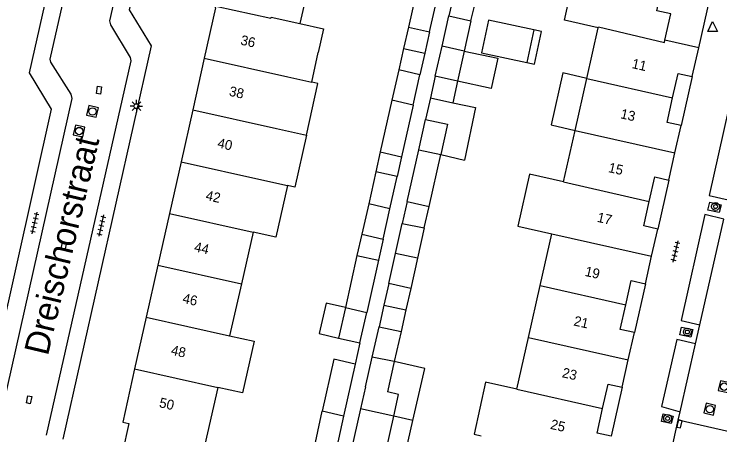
# Model space of a CAD drawing. Extents: x 128999 to 131010, y 395498 to 399007.
# Drawn here: x 129296.5 to 129368.2, y 398844 to 398886.8 of the extents above; entities that cross this region are included whole.
import ezdxf

# ---------------------------------------------------------------- set-up
doc = ezdxf.new("R2010")
doc.units = 0
for name, color, linetype in [('gg-afsc-erfafscheiding', 7, 'Continuous'), ('gg-anno-huisnummerreeks BGT', 7, 'Continuous'), ('gg-anno-openbare ruimte label', 7, 'Continuous'), ('gg-bbg-bijgebouw', 7, 'Continuous'), ('gg-bbg-gedigitaliseerde bebouwing', 7, 'Continuous'), ('gg-bbg-gedigitaliseerde bijgebouw', 7, 'Continuous'), ('gg-bbg-hoofdgebouw', 7, 'Continuous'), ('gg-bbg-luifel en loopbrug', 7, 'Continuous'), ('gg-bbg-tussenscheiding', 7, 'Continuous'), ('gg-knt-verharding', 7, 'Continuous'), ('gg-knt-verharding nz', 7, 'Continuous'), ('gt-symb-boom', 7, 'Continuous'), ('gt-symb-kolk', 7, 'Continuous'), ('gt-symb-kolk center center', 7, 'Continuous'), ('gt-symb-lichtmast', 7, 'Continuous'), ('gt-symb-rioolschacht', 7, 'Continuous'), ('gt-symb-tegel verharding', 7, 'Continuous'), ('gt-symb-waterafsluiter', 7, 'Continuous')]:
    doc.layers.add(name, color=color, linetype=linetype)

# ---------------------------------------------------------------- blocks, each defined once
blk = doc.blocks.new('gt0-WAFSL')
at = {"layer": 'gt-symb-waterafsluiter'}
for p, q in [((-0.5, -0.333), (0, 0.667)), ((0, 0.667), (0.5, -0.333)), ((0.5, -0.333), (-0.5, -0.333))]:
    blk.add_line(p, q, dxfattribs=at)
blk = doc.blocks.new('gt0-RS')
at = {"layer": 'gt-symb-rioolschacht'}
blk.add_lwpolyline([(-0.5, -0.5), (0.5, -0.5), (0.5, 0.5), (-0.5, 0.5)], close=True, dxfattribs=at)
blk.add_circle((0, 0), 0.375, dxfattribs=at)
blk = doc.blocks.new('gt0-KOLKCC')
at = {"layer": 'gt-symb-kolk center center'}
blk.add_lwpolyline([(-0.375, 0.2), (0.375, 0.2), (0.375, -0.2), (-0.375, -0.2)], close=True, dxfattribs=at)
blk = doc.blocks.new('gt0-TEG1')
at = {"layer": 'gt-symb-tegel verharding'}
for p, q in [((-1.125, 0), (1.125, 0)), ((-0.9, -0.25), (-0.9, 0.25)), ((-0.45, -0.25), (-0.45, 0.25)), ((0, -0.25), (0, 0.25)), ((0.45, -0.25), (0.45, 0.25)), ((0.9, -0.25), (0.9, 0.25))]:
    blk.add_line(p, q, dxfattribs=at)
blk = doc.blocks.new('gt0-LMAST')
at = {"layer": 'gt-symb-lichtmast'}
for p, q in [((-0.182, 0.173), (-0.447, 0.438)), ((-0.005, 0.246), (-0.005, 0.621)), ((0.172, 0.173), (0.437, 0.438)), ((-0.255, -0.004), (-0.63, -0.004)), ((-0.182, -0.181), (-0.447, -0.446)), ((-0.005, -0.254), (-0.005, -0.629)), ((0.437, -0.446), (0.172, -0.181)), ((0.245, -0.004), (0.62, -0.004))]:
    blk.add_line(p, q, dxfattribs=at)
blk.add_circle((-0.005, -0.004), 0.25, dxfattribs=at)
blk = doc.blocks.new('gt0-BOOM')
at = {"layer": 'gt-symb-boom'}
for radius in [0.4, 0.2]:
    blk.add_circle((0, 0), radius, dxfattribs=at)
blk = doc.blocks.new('gt0-KOLK')
at = {"layer": 'gt-symb-kolk'}
blk.add_lwpolyline([(0, 0), (0.375, 0), (0.375, 0.4), (-0.375, 0.4), (-0.375, 0), (0, 0)], dxfattribs=at)

msp = doc.modelspace()

# ---------------------------------------------------------------- linework, layer by layer
at = {"layer": 'gg-afsc-erfafscheiding'}
msp.add_line((129331.63, 398853.39), (129331.145, 398851.235), dxfattribs=at)
at = {"layer": 'gg-bbg-bijgebouw'}
for p, q in [((129337.252, 398888.608), (129336.56, 398885.51)), ((129338.72, 398885.02), (129339.417, 398888.121)), ((129339.989, 398883.57), (129340.68, 398886.64)), ((129340.68, 398886.64), (129342.92, 398886.14)), ((129342.92, 398886.14), (129342.23, 398883.071)), ((129336.56, 398885.51), (129338.72, 398885.02)), ((129339.3, 398880.51), (129339.989, 398883.57)), ((129342.23, 398883.071), (129341.54, 398880)), ((129335.58, 398881.15), (129334.884, 398878.06)), ((129337.74, 398880.66), (129335.58, 398881.15)), ((129337.05, 398877.57), (129337.74, 398880.66)), ((129341.54, 398880), (129339.3, 398880.51)), ((129337.621, 398873.03), (129338.31, 398876.1)), ((129333.26, 398870.797), (129332.524, 398867.53)), ((129335.42, 398870.31), (129333.26, 398870.797)), ((129334.69, 398867.04), (129335.42, 398870.31)), ((129332.524, 398867.53), (129331.83, 398864.45)), ((129334, 398863.95), (129334.69, 398867.04)), ((129335.251, 398862.49), (129335.94, 398865.55)), ((129335.94, 398865.55), (129338.18, 398865.09)), ((129338.18, 398865.09), (129337.489, 398862.01)), ((129331.83, 398864.45), (129334, 398863.95)), ((129334.56, 398859.42), (129335.251, 398862.49)), ((129337.489, 398862.01), (129336.8, 398858.94)), ((129336.8, 398858.94), (129334.56, 398859.42)), ((129330.156, 398856.991), (129329.46, 398853.89)), ((129331.63, 398853.39), (129332.326, 398856.488)), ((129332.891, 398851.95), (129333.58, 398855.02)), ((129333.58, 398855.02), (129335.81, 398854.56)), ((129335.81, 398854.56), (129335.12, 398851.49)), ((129329.46, 398853.89), (129331.63, 398853.39)), ((129332.211, 398848.92), (129332.891, 398851.95)), ((129335.12, 398851.49), (129334.43, 398848.42)), ((129332.211, 398848.92), (129331.702, 398846.692)), ((129325.983, 398838.159), (129327.807, 398846.436)), ((129331.702, 398846.692), (129330.494, 398841.405)), ((129333.887, 398840.703), (129335.069, 398845.937))]:
    msp.add_line(p, q, dxfattribs=at)
for points in [[(129338.31, 398876.1), (129340.55, 398875.62), (129339.86, 398872.55)], [(129335.069, 398845.937), (129335.571, 398848.163), (129334.43, 398848.42)], [(129329.968, 398845.936), (129328.15, 398837.676), (129325.983, 398838.159)]]:
    msp.add_lwpolyline(points, dxfattribs=at)
at = {"layer": 'gg-bbg-gedigitaliseerde bebouwing'}
for p, q in [((129326.683, 398890.989), (129325.53, 398885.87)), ((129354.703, 398880.289), (129355.86, 398885.42)), ((129326.729, 398879.913), (129327.401, 398882.926)), ((129353.513, 398875.009), (129354.703, 398880.289)), ((129352.329, 398869.76), (129353.513, 398875.009)), ((129320.772, 398864.66), (129319.576, 398859.393)), ((129349.952, 398859.219), (129351.139, 398864.48)), ((129319.576, 398859.393), (129318.38, 398854.126)), ((129348.762, 398853.94), (129349.952, 398859.219)), ((129347.576, 398848.681), (129348.762, 398853.94)), ((129317.187, 398848.869), (129315.294, 398840.534))]:
    msp.add_line(p, q, dxfattribs=at)
for points in [[(129355.86, 398885.42), (129352.42, 398886.2), (129353.636, 398891.591)], [(129325.53, 398885.87), (129327.942, 398885.327), (129327.401, 398882.926)], [(129326.194, 398874.503), (129327.368, 398879.77), (129326.729, 398879.913)], [(129326.194, 398874.503), (129325.02, 398869.236), (129324.263, 398869.405)], [(129352.329, 398869.76), (129348.865, 398870.541), (129347.675, 398865.261), (129351.139, 398864.48)], [(129324.263, 398869.405), (129323.09, 398864.143), (129320.772, 398864.66)], [(129318.38, 398854.126), (129320.888, 398853.556), (129319.694, 398848.3), (129317.187, 398848.869)], [(129347.576, 398848.681), (129344.418, 398849.385), (129343.24, 398844.102), (129343.953, 398843.943)]]:
    msp.add_lwpolyline(points, dxfattribs=at)
at = {"layer": 'gg-bbg-gedigitaliseerde bijgebouw'}
for p, q in [((129349.317, 398885.214), (129348.604, 398881.89)), ((129334.884, 398878.06), (129333.701, 398872.806)), ((129337.05, 398877.57), (129335.874, 398872.318)), ((129333.701, 398872.806), (129335.874, 398872.318)), ((129336.437, 398867.761), (129337.621, 398873.03)), ((129338.667, 398867.257), (129339.86, 398872.55)), ((129336.437, 398867.761), (129338.667, 398867.257)), ((129331.321, 398862.292), (129330.156, 398856.991)), ((129331.321, 398862.292), (129333.52, 398861.809)), ((129333.52, 398861.809), (129332.326, 398856.488)), ((129331.145, 398851.235), (129329.968, 398845.936))]:
    msp.add_line(p, q, dxfattribs=at)
for points in [[(129349.317, 398885.214), (129344.721, 398886.2), (129344.009, 398882.875), (129348.604, 398881.89)], [(129331.145, 398851.235), (129328.99, 398851.727), (129327.807, 398846.436)]]:
    msp.add_lwpolyline(points, dxfattribs=at)
at = {"layer": 'gg-bbg-hoofdgebouw'}
for p, q in [((129316.961, 398887.48), (129315.81, 398882.35)), ((129366.081, 398883.4), (129362.641, 398884.18)), ((129365.421, 398880.48), (129366.081, 398883.4)), ((129315.81, 398882.35), (129314.631, 398877.091)), ((129314.631, 398877.091), (129313.448, 398871.819)), ((129363.67, 398872.72), (129364.301, 398875.5)), ((129363.041, 398869.95), (129363.67, 398872.72)), ((129313.448, 398871.819), (129312.267, 398866.553)), ((129312.267, 398866.553), (129311.086, 398861.289)), ((129361.297, 398862.201), (129361.92, 398864.97)), ((129360.67, 398859.41), (129361.297, 398862.201)), ((129311.086, 398861.289), (129309.904, 398856.02)), ((129309.904, 398856.02), (129308.723, 398850.753)), ((129358.92, 398851.66), (129359.551, 398854.44)), ((129358.291, 398848.89), (129358.92, 398851.66))]:
    msp.add_line(p, q, dxfattribs=at)
for points in [[(129362.641, 398884.18), (129363.241, 398886.84), (129361.811, 398887.16), (129362.367, 398889.639)], [(129363.428, 398878.32), (129363.991, 398880.8), (129365.421, 398880.48)], [(129364.301, 398875.5), (129362.861, 398875.82), (129363.428, 398878.32)], [(129361.052, 398867.784), (129361.611, 398870.27), (129363.041, 398869.95)], [(129361.92, 398864.97), (129360.491, 398865.29), (129361.052, 398867.784)], [(129358.673, 398857.254), (129359.231, 398859.73), (129360.67, 398859.41)], [(129359.551, 398854.44), (129358.111, 398854.76), (129358.673, 398857.254)], [(129308.723, 398850.753), (129307.511, 398845.35), (129308.131, 398845.21), (129307.481, 398842.27)], [(129356.303, 398846.729), (129356.861, 398849.21), (129358.291, 398848.89)], [(129357.171, 398843.91), (129355.741, 398844.23), (129356.303, 398846.729)]]:
    msp.add_lwpolyline(points, dxfattribs=at)
at = {"layer": 'gg-bbg-luifel en loopbrug'}
for p, q in [((129341.175, 398888.84), (129340.68, 398886.64)), ((129342.92, 398886.14), (129343.441, 398888.354)), ((129336.56, 398885.51), (129336.07, 398883.33)), ((129338.72, 398885.02), (129338.23, 398882.84)), ((129336.07, 398883.33), (129335.58, 398881.15)), ((129336.07, 398883.33), (129338.23, 398882.84)), ((129338.23, 398882.84), (129337.74, 398880.66)), ((129339.3, 398880.51), (129338.805, 398878.305)), ((129341.54, 398880), (129341.072, 398877.819)), ((129338.805, 398878.305), (129338.31, 398876.1)), ((129338.805, 398878.305), (129341.072, 398877.819)), ((129341.072, 398877.819), (129343.398, 398877.32)), ((129343.398, 398877.32), (129342.255, 398871.988)), ((129333.701, 398872.806), (129333.26, 398870.797)), ((129335.874, 398872.318), (129335.42, 398870.31)), ((129339.86, 398872.55), (129342.255, 398871.988)), ((129336.437, 398867.761), (129335.94, 398865.55)), ((129338.18, 398865.09), (129338.667, 398867.257)), ((129331.83, 398864.45), (129331.321, 398862.292)), ((129334, 398863.95), (129333.52, 398861.809)), ((129334.56, 398859.42), (129334.07, 398857.22)), ((129336.8, 398858.94), (129336.305, 398856.75)), ((129334.07, 398857.22), (129333.58, 398855.02)), ((129334.07, 398857.22), (129336.305, 398856.75)), ((129336.305, 398856.75), (129335.81, 398854.56)), ((129337.025, 398845.493), (129335.069, 398845.937))]:
    msp.add_line(p, q, dxfattribs=at)
for points in [[(129348.604, 398881.89), (129349.386, 398881.722), (129350.099, 398885.047), (129349.317, 398885.214)], [(129342.23, 398883.071), (129345.652, 398882.337), (129344.992, 398879.26), (129341.54, 398880)], [(129354.703, 398880.289), (129352.265, 398880.842), (129351.068, 398875.564), (129353.513, 398875.009)], [(129330.156, 398856.991), (129328.209, 398857.45), (129327.48, 398854.357), (129329.46, 398853.89)], [(129337.025, 398845.493), (129338.225, 398850.786), (129335.12, 398851.49)], [(129333.887, 398840.703), (129335.837, 398840.261), (129337.025, 398845.493)]]:
    msp.add_lwpolyline(points, dxfattribs=at)
at = {"layer": 'gg-bbg-tussenscheiding'}
for p, q in [((129342.23, 398883.071), (129339.989, 398883.57)), ((129315.81, 398882.35), (129324.314, 398880.451)), ((129324.314, 398880.451), (129326.729, 398879.913)), ((129354.703, 398880.289), (129363.428, 398878.32)), ((129337.05, 398877.57), (129334.884, 398878.06)), ((129314.631, 398877.091), (129323.135, 398875.191)), ((129323.135, 398875.191), (129326.194, 398874.503)), ((129353.513, 398875.009), (129363.67, 398872.72)), ((129337.621, 398873.03), (129339.86, 398872.55)), ((129313.448, 398871.819), (129321.952, 398869.92)), ((129321.952, 398869.92), (129324.263, 398869.405)), ((129352.329, 398869.76), (129361.052, 398867.784)), ((129334.69, 398867.04), (129332.524, 398867.53)), ((129312.267, 398866.553), (129320.772, 398864.66)), ((129351.139, 398864.48), (129361.297, 398862.201)), ((129337.489, 398862.01), (129335.251, 398862.49)), ((129311.086, 398861.289), (129319.576, 398859.393)), ((129349.952, 398859.219), (129358.673, 398857.254)), ((129330.156, 398856.991), (129332.326, 398856.488)), ((129309.904, 398856.02), (129318.38, 398854.126)), ((129348.762, 398853.94), (129358.92, 398851.66)), ((129335.12, 398851.49), (129332.891, 398851.95)), ((129308.723, 398850.753), (129317.187, 398848.869)), ((129347.576, 398848.681), (129356.303, 398846.729)), ((129329.968, 398845.936), (129327.807, 398846.436)), ((129335.069, 398845.937), (129331.702, 398846.692))]:
    msp.add_line(p, q, dxfattribs=at)
for points in [[(129316.961, 398887.48), (129316.99, 398887.63), (129322.585, 398886.419), (129322.61, 398886.53), (129325.53, 398885.87)], [(129355.86, 398885.42), (129355.89, 398885.55), (129362.588, 398883.949), (129362.641, 398884.18)]]:
    msp.add_lwpolyline(points, dxfattribs=at)
at = {"layer": 'gg-knt-verharding'}
for p, q in [((129300.141, 398882.26), (129307.585, 398915.397)), ((129312.456, 398914.335), (129306.171, 398886.15)), ((129366.081, 398883.4), (129372.541, 398911.86)), ((129365.421, 398880.48), (129364.301, 398875.5)), ((129363.041, 398869.95), (129361.92, 398864.97)), ((129360.67, 398859.41), (129359.551, 398854.44)), ((129365.754, 398853.284), (129366.194, 398855.228)), ((129358.291, 398848.89), (129357.171, 398843.91)), ((129363.999, 398845.522), (129364.193, 398846.378)), ((129362.659, 398839.597), (129363.999, 398845.522)), ((129370.376, 398844.085), (129363.999, 398845.522))]:
    msp.add_line(p, q, dxfattribs=at)
for points in [[(129293.189, 398845.518), (129300.281, 398877.15), (129298.021, 398880.85), (129308.311, 398926.43)], [(129301.45, 398843.61), (129310.431, 398883.59), (129308.19, 398887.27), (129316.601, 398924.51)], [(129306.171, 398886.15), (129306.261, 398885.72), (129308.271, 398882.43), (129308.331, 398882.08), (129299.728, 398843.997)], [(129294.924, 398845.129), (129302.361, 398878.25), (129302.271, 398878.69), (129300.191, 398881.95), (129300.141, 398882.26)], [(129371.504, 398878.713), (129369.558, 398879.127), (129367.147, 398868.381), (129369.065, 398867.929)], [(129367.016, 398866.905), (129367.227, 398867.705), (129368.353, 398867.442), (129368.166, 398866.649), (129367.016, 398866.905)], [(129368.622, 398865.966), (129366.704, 398866.439), (129364.309, 398855.668), (129366.194, 398855.228)], [(129364.163, 398854.229), (129364.342, 398854.993), (129365.475, 398854.74), (129365.275, 398853.968), (129364.163, 398854.229)], [(129365.754, 398853.284), (129363.844, 398853.739), (129362.298, 398846.913), (129364.193, 398846.378)], [(129362.311, 398845.406), (129362.471, 398846.176), (129363.469, 398845.952), (129363.299, 398845.194), (129362.311, 398845.406)]]:
    msp.add_lwpolyline(points, dxfattribs=at)
at = {"layer": 'gg-knt-verharding nz'}
for p, q in [((129366.194, 398855.228), (129368.622, 398865.966)), ((129364.193, 398846.378), (129365.754, 398853.284))]:
    msp.add_line(p, q, dxfattribs=at)

# ---------------------------------------------------------------- block references
at = {"layer": 'gt-symb-boom'}
for p in [(129367.795, 398867.261), (129364.925, 398854.505), (129362.92, 398845.713)]:
    msp.add_blockref('gt0-BOOM', p, dxfattribs=at)
at = {"layer": 'gt-symb-kolk', "rotation": -102.64685349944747}
msp.add_blockref('gt0-KOLK', (129363.938, 398845.205), dxfattribs=at)
at = {"layer": 'gt-symb-kolk center center'}
for p, rotation in [((129305.088, 398879.093), 82.1858191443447), ((129301.513, 398863.247), 77.99329169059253), ((129297.987, 398847.613), 77.99329169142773)]:
    msp.add_blockref('gt0-KOLKCC', p, dxfattribs=dict(at, rotation=rotation))
at = {"layer": 'gt-symb-lichtmast'}
msp.add_blockref('gt0-LMAST', (129308.911, 398877.473), dxfattribs=at)
at = {"layer": 'gt-symb-rioolschacht'}
for p, rotation in [((129304.442, 398876.931), 77.40904938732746), ((129303.077, 398874.937), 77.40904938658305), ((129368.67, 398848.942), 77.40904938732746), ((129367.205, 398846.654), 77.40904938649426)]:
    msp.add_blockref('gt0-RS', p, dxfattribs=dict(at, rotation=rotation))
at = {"layer": 'gt-symb-tegel verharding'}
for p, rotation in [((129298.558, 398865.581), 77.46497664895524), ((129305.323, 398865.332), -102.53502335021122), ((129363.734, 398862.687), 77.22875743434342)]:
    msp.add_blockref('gt0-TEG1', p, dxfattribs=dict(at, rotation=rotation))
at = {"layer": 'gt-symb-waterafsluiter'}
msp.add_blockref('gt0-WAFSL', (129367.502, 398885.395), dxfattribs=at)

# ---------------------------------------------------------------- texts
at = {"layer": 'gg-anno-huisnummerreeks BGT'}
for s, rotation, p in [('36', 347.4, (129319.425, 398883.738)), ('11', 347.2, (129359.217, 398881.351)), ('38', 347.4, (129318.261, 398878.544)), ('13', 347.3, (129358.063, 398876.245)), ('40', 347.4, (129317.079, 398873.278)), ('15', 347.4, (129356.829, 398870.775)), ('42', 347.4, (129315.882, 398867.942)), ('17', 347.3, (129355.688, 398865.719)), ('44', 347.4, (129314.709, 398862.709)), ('19', 347.3, (129354.445, 398860.22)), ('46', 347.4, (129313.535, 398857.478)), ('21', 347.3, (129353.309, 398855.18)), ('48', 347.4, (129312.354, 398852.21)), ('23', 347.3, (129352.124, 398849.917)), ('50', 347.4, (129311.157, 398846.875)), ('25', 347.2, (129350.935, 398844.665))]:
    msp.add_text(s, height=1, rotation=rotation, dxfattribs=at).set_placement(p)
at = {"layer": 'gg-anno-openbare ruimte label'}
msp.add_text('Dreischorstraat', height=2.5, rotation=76.6, dxfattribs=at).set_placement((129299.898, 398852.006))

doc.saveas('drawing.dxf')
